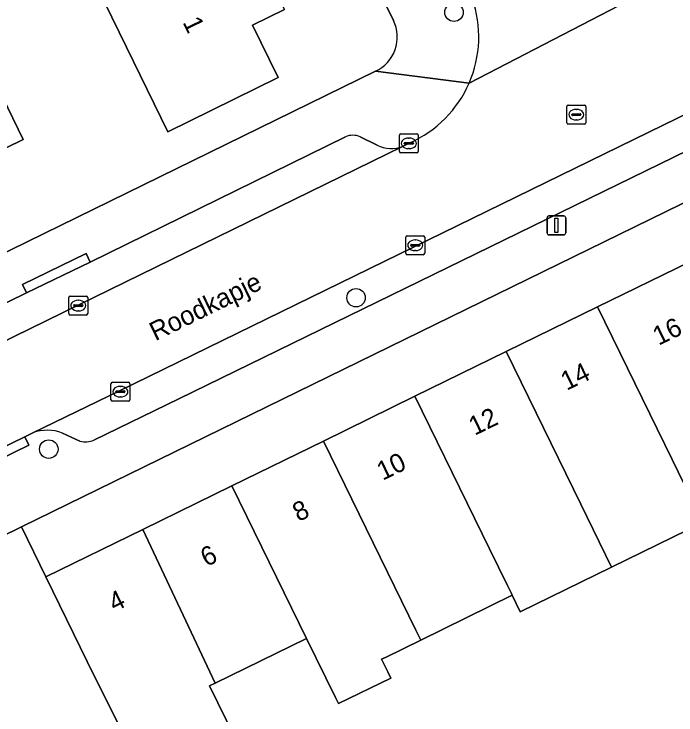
# Model space of a CAD drawing. Extents: x 160455 to 162082, y 388339 to 389736.
# Drawn here: x 161414.45 to 161449.58, y 388626.38 to 388663.56 of the extents above; entities that cross this region are included whole.
import ezdxf

# ---------------------------------------------------------------- set-up
doc = ezdxf.new("R2010")
doc.units = 0
for name, color, linetype in [('IMGEO_Boom', 7, 'Continuous'), ('IMGEO_Erf', 7, 'Continuous'), ('IMGEO_Kolk', 7, 'Continuous'), ('IMGEO_Lichtmast', 7, 'Continuous'), ('IMGEO_Openbare_ruimte_label', 7, 'Continuous'), ('IMGEO_Pand', 7, 'Continuous'), ('IMGEO_Pand_nummerreeks', 7, 'Continuous'), ('IMGEO_Parkeervlak_open', 7, 'Continuous'), ('IMGEO_Rijbaan_lokaal_open', 7, 'Continuous'), ('IMGEO_Rioolput', 7, 'Continuous'), ('IMGEO_Voetpad_open', 7, 'Continuous')]:
    doc.layers.add(name, color=color, linetype=linetype)

msp = doc.modelspace()

# ---------------------------------------------------------------- linework, layer by layer
at = {"layer": 'IMGEO_Boom'}
for centre in [(161437.798, 388663.652), (161432.6, 388648.514), (161416.293, 388640.483)]:
    msp.add_circle(centre, 0.489, dxfattribs=at)
at = {"layer": 'IMGEO_Erf'}
for points in [[(161434.586, 388663.216), (161414.821, 388703.697)], [(161428.81, 388663.799), (161427.105, 388662.968), (161428.461, 388660.186), (161422.612, 388657.319), (161420.413, 388661.81), (161418.463, 388665.792)], [(161383.43, 388635.963), (161433.627, 388660.53)], [(161451.009, 388636.601), (161446.159, 388634.229), (161441.318, 388631.862), (161440.891, 388632.733), (161436.029, 388630.356), (161434.201, 388629.459), (161433.955, 388629.338), (161434.285, 388628.666), (161434.443, 388628.344), (161431.673, 388626.985), (161431.515, 388627.306), (161429.973, 388630.448), (161425.123, 388628.076), (161424.824, 388627.93), (161426.163, 388625.194)]]:
    msp.add_lwpolyline(points, dxfattribs=at)
for points in [[(161403.534, 388658.558), (161412.095, 388662.728), (161412.744, 388661.397), (161414.936, 388656.902), (161412.176, 388655.556), (161410.774, 388654.872), (161411.405, 388653.071), (161407.216, 388651.024), (161403.007, 388648.967), (161401.99, 388650.584), (161400.588, 388649.899), (161397.83, 388648.551), (161395.634, 388653.044), (161394.976, 388654.39)], [(161450.271, 388650.4), (161455.113, 388652.768), (161459.973, 388655.144), (161464.966, 388657.585), (161463.678, 388660.22), (161414.846, 388636.36), (161416.14, 388633.713), (161421.28, 388636.226), (161426.005, 388638.536), (161430.866, 388640.913), (161435.717, 388643.285), (161440.568, 388645.656), (161445.419, 388648.028)]]:
    msp.add_lwpolyline(points, close=True, dxfattribs=at)
msp.add_arc((161432.807, 388662.337), 1.984, 294.4004, 26.3028, dxfattribs=at)
at = {"layer": 'IMGEO_Kolk'}
for p, q in [((161434.901, 388656.275), (161434.901, 388657.127)), ((161434.976, 388657.201), (161435.828, 388657.201)), ((161435.902, 388657.127), (161435.902, 388656.275)), ((161435.203, 388656.744), (161435.601, 388656.744)), ((161435.389, 388656.981), (161435.414, 388656.981)), ((161435.16, 388656.695), (161435.16, 388656.707)), ((161435.598, 388656.658), (161435.2, 388656.658)), ((161435.412, 388656.421), (161435.387, 388656.421)), ((161435.644, 388656.707), (161435.644, 388656.695)), ((161435.828, 388656.201), (161434.976, 388656.201)), ((161435.241, 388650.87), (161435.241, 388651.722)), ((161435.316, 388651.796), (161436.168, 388651.796)), ((161435.729, 388651.576), (161435.754, 388651.576)), ((161436.242, 388651.722), (161436.242, 388650.87)), ((161435.5, 388651.29), (161435.5, 388651.302)), ((161435.938, 388651.253), (161435.54, 388651.253)), ((161435.543, 388651.339), (161435.941, 388651.339)), ((161435.984, 388651.302), (161435.984, 388651.29)), ((161436.168, 388650.796), (161435.316, 388650.796)), ((161435.752, 388651.016), (161435.727, 388651.016)), ((161417.432, 388648.596), (161418.284, 388648.596)), ((161417.357, 388647.67), (161417.357, 388648.522)), ((161417.845, 388648.376), (161417.87, 388648.376)), ((161418.358, 388648.522), (161418.358, 388647.67)), ((161417.616, 388648.09), (161417.616, 388648.102)), ((161418.054, 388648.053), (161417.656, 388648.053)), ((161417.659, 388648.139), (161418.057, 388648.139)), ((161417.868, 388647.816), (161417.843, 388647.816)), ((161418.1, 388648.102), (161418.1, 388648.09)), ((161418.284, 388647.596), (161417.432, 388647.596)), ((161419.59, 388643.103), (161419.59, 388643.955)), ((161419.665, 388644.029), (161420.517, 388644.029)), ((161420.078, 388643.809), (161420.103, 388643.809)), ((161420.591, 388643.955), (161420.591, 388643.103)), ((161419.849, 388643.523), (161419.849, 388643.535)), ((161420.287, 388643.486), (161419.889, 388643.486)), ((161419.892, 388643.572), (161420.29, 388643.572)), ((161420.333, 388643.535), (161420.333, 388643.523)), ((161420.517, 388643.029), (161419.665, 388643.029)), ((161420.101, 388643.249), (161420.076, 388643.249))]:
    msp.add_line(p, q, dxfattribs=at)
for points in [[(161434.901, 388656.275), (161434.901, 388657.127)], [(161434.976, 388657.201), (161435.828, 388657.201)], [(161435.902, 388657.127), (161435.902, 388656.275)], [(161435.828, 388656.201), (161434.976, 388656.201)], [(161435.241, 388650.87), (161435.241, 388651.722)], [(161435.316, 388651.796), (161436.168, 388651.796)], [(161436.242, 388651.722), (161436.242, 388650.87)], [(161436.168, 388650.796), (161435.316, 388650.796)], [(161417.432, 388648.596), (161418.284, 388648.596)], [(161417.357, 388647.67), (161417.357, 388648.522)], [(161418.358, 388648.522), (161418.358, 388647.67)], [(161418.284, 388647.596), (161417.432, 388647.596)], [(161419.59, 388643.103), (161419.59, 388643.955)], [(161419.665, 388644.029), (161420.517, 388644.029)], [(161420.591, 388643.955), (161420.591, 388643.103)], [(161420.517, 388643.029), (161419.665, 388643.029)]]:
    msp.add_lwpolyline(points, dxfattribs=at)
for centre, radius, start, end in [((161434.978, 388657.125), 0.0765, 91.552, 178.448), ((161434.978, 388657.125), 0.0765, 91.552, 178.448), ((161435.826, 388657.125), 0.0765, 1.552, 88.448), ((161435.826, 388657.125), 0.0765, 1.552, 88.448), ((161435.2, 388656.704), 0.0403, 85.8775, 175.7526), ((161435.605, 388656.706), 0.0386, 1.7309, 96.639), ((161435.197, 388656.694), 0.0366, 178.938, 274.7102), ((161435.601, 388656.701), 0.043, 264.8664, 352.4533), ((161434.978, 388656.277), 0.0765, 181.552, 268.448), ((161434.978, 388656.277), 0.0765, 181.552, 268.448), ((161435.826, 388656.277), 0.0765, 271.552, 358.448), ((161435.826, 388656.277), 0.0765, 271.552, 358.448), ((161435.318, 388651.72), 0.0765, 91.552, 178.448), ((161435.318, 388651.72), 0.0765, 91.552, 178.448), ((161436.166, 388651.72), 0.0765, 1.552, 88.448), ((161436.166, 388651.72), 0.0765, 1.552, 88.448), ((161435.54, 388651.299), 0.0403, 85.8775, 175.7526), ((161435.537, 388651.289), 0.0366, 178.938, 274.7102), ((161435.941, 388651.296), 0.043, 264.8664, 352.4533), ((161435.945, 388651.301), 0.0386, 1.7309, 96.639), ((161435.318, 388650.872), 0.0765, 181.552, 268.448), ((161435.318, 388650.872), 0.0765, 181.552, 268.448), ((161436.166, 388650.872), 0.0765, 271.552, 358.448), ((161436.166, 388650.872), 0.0765, 271.552, 358.448), ((161417.434, 388648.52), 0.0765, 91.552, 178.448), ((161417.434, 388648.52), 0.0765, 91.552, 178.448), ((161418.282, 388648.52), 0.0765, 1.552, 88.448), ((161418.282, 388648.52), 0.0765, 1.552, 88.448), ((161417.656, 388648.099), 0.0403, 85.8775, 175.7526), ((161417.653, 388648.089), 0.0366, 178.938, 274.7102), ((161418.057, 388648.096), 0.043, 264.8664, 352.4533), ((161418.061, 388648.101), 0.0386, 1.7309, 96.639), ((161417.434, 388647.672), 0.0765, 181.552, 268.448), ((161417.434, 388647.672), 0.0765, 181.552, 268.448), ((161418.282, 388647.672), 0.0765, 271.552, 358.448), ((161418.282, 388647.672), 0.0765, 271.552, 358.448), ((161419.667, 388643.953), 0.0765, 91.552, 178.448), ((161419.667, 388643.953), 0.0765, 91.552, 178.448), ((161420.515, 388643.953), 0.0765, 1.552, 88.448), ((161420.515, 388643.953), 0.0765, 1.552, 88.448), ((161419.889, 388643.532), 0.0403, 85.8775, 175.7526), ((161419.886, 388643.522), 0.0366, 178.938, 274.7102), ((161420.29, 388643.529), 0.043, 264.8664, 352.4533), ((161420.294, 388643.534), 0.0386, 1.7309, 96.639), ((161419.667, 388643.105), 0.0765, 181.552, 268.448), ((161419.667, 388643.105), 0.0765, 181.552, 268.448), ((161420.515, 388643.105), 0.0765, 271.552, 358.448), ((161420.515, 388643.105), 0.0765, 271.552, 358.448)]:
    msp.add_arc(centre, radius, start, end, dxfattribs=at)
for centre, major_axis, ratio, start_param, end_param in [((161435.388, 388656.701), (-0.387, 0.002), 0.722429, 4.712389, 7.853982), ((161435.413, 388656.701), (-0.39, 0.002), 0.717154, 1.570796, 4.712389), ((161435.728, 388651.296), (-0.387, 0.002), 0.722429, 4.712389, 7.853982), ((161435.753, 388651.296), (-0.39, 0.002), 0.717154, 1.570796, 4.712389), ((161417.844, 388648.096), (-0.387, 0.002), 0.722429, 4.712389, 7.853982), ((161417.869, 388648.096), (-0.39, 0.002), 0.717154, 1.570796, 4.712389), ((161420.077, 388643.529), (-0.387, 0.002), 0.722429, 4.712389, 7.853982), ((161420.102, 388643.529), (-0.39, 0.002), 0.717154, 1.570796, 4.712389)]:
    msp.add_ellipse(centre, major_axis=major_axis, ratio=ratio, start_param=start_param, end_param=end_param, dxfattribs=at)
at = {"layer": 'IMGEO_Lichtmast'}
for p, q in [((161442.737, 388651.95), (161442.737, 388652.75)), ((161442.737, 388652.75), (161442.737, 388651.95)), ((161442.837, 388652.85), (161443.627, 388652.85)), ((161443.627, 388652.85), (161442.837, 388652.85)), ((161443.727, 388652.75), (161443.727, 388651.95)), ((161443.727, 388651.95), (161443.727, 388652.75)), ((161443.627, 388651.85), (161442.837, 388651.85)), ((161442.837, 388651.85), (161443.627, 388651.85))]:
    msp.add_line(p, q, dxfattribs=at)
msp.add_lwpolyline([(161443.157, 388652.725), (161443.307, 388652.725), (161443.307, 388651.975), (161443.157, 388651.975), (161443.157, 388652.725)], dxfattribs=at)
for centre, start, end in [((161442.837, 388652.75), 90, 180), ((161442.837, 388652.75), 90, 180), ((161443.627, 388652.75), 0, 90), ((161443.627, 388652.75), 360, 90), ((161442.837, 388651.95), 180, 270), ((161442.837, 388651.95), 180, 270), ((161443.627, 388651.95), 270, 0), ((161443.627, 388651.95), 270, 0)]:
    msp.add_arc(centre, 0.1, start, end, dxfattribs=at)
at = {"layer": 'IMGEO_Pand'}
for points in [[(161426.025, 388669.472), (161418.463, 388665.792), (161420.413, 388661.81), (161422.612, 388657.319), (161428.461, 388660.186), (161427.105, 388662.968), (161428.81, 388663.799)], [(161403.534, 388658.558), (161407.216, 388651.024), (161411.405, 388653.071), (161410.774, 388654.872), (161412.176, 388655.556), (161414.936, 388656.902), (161412.744, 388661.397), (161412.095, 388662.728)], [(161450.271, 388650.4), (161445.419, 388648.028), (161449.377, 388639.938), (161451.009, 388636.601), (161455.86, 388638.974), (161455.43, 388639.853)], [(161445.419, 388648.028), (161440.568, 388645.656), (161444.526, 388637.566), (161446.159, 388634.229), (161451.009, 388636.601), (161449.377, 388639.938)], [(161440.568, 388645.656), (161435.717, 388643.285), (161439.683, 388635.197), (161440.635, 388633.256), (161440.843, 388632.831), (161440.891, 388632.733), (161441.318, 388631.862), (161446.159, 388634.229), (161444.526, 388637.566)], [(161435.717, 388643.285), (161430.866, 388640.913), (161435.774, 388630.878), (161435.981, 388630.454), (161436.029, 388630.356), (161440.891, 388632.733), (161440.843, 388632.831), (161440.635, 388633.256), (161439.683, 388635.197)], [(161430.866, 388640.913), (161426.005, 388638.536), (161429.973, 388630.448), (161431.515, 388627.306), (161431.673, 388626.985), (161434.443, 388628.344), (161434.285, 388628.666), (161433.955, 388629.338), (161434.201, 388629.459), (161436.029, 388630.356), (161435.981, 388630.454), (161435.774, 388630.878)], [(161425.123, 388628.076), (161429.973, 388630.448), (161426.005, 388638.536), (161421.28, 388636.226)], [(161421.28, 388636.226), (161416.14, 388633.713), (161418.336, 388629.221), (161420.119, 388625.628), (161420.412, 388625.771), (161421.75, 388623.035), (161426.163, 388625.194), (161424.824, 388627.93), (161425.123, 388628.076)]]:
    msp.add_lwpolyline(points, close=True, dxfattribs=at)
at = {"layer": 'IMGEO_Parkeervlak_open'}
for points in [[(161509.705, 388687.375), (161504.653, 388684.94), (161500, 388682.657), (161490.246, 388677.871), (161420.037, 388643.584), (161415.449, 388641.355)], [(161418.677, 388640.965), (161423.201, 388643.153), (161490.781, 388676.138), (161500, 388680.641), (161508.069, 388684.582)], [(161432.037, 388657.053), (161418.492, 388650.402), (161415.111, 388648.765), (161404.283, 388643.475), (161400.905, 388641.82), (161385.307, 388634.176)], [(161433.719, 388656.603), (161432.819, 388657.051)], [(161383.611, 388631.373), (161384.168, 388631.645), (161417.895, 388648.131), (161435.069, 388656.539)], [(161417.025, 388641.337), (161417.948, 388640.912)]]:
    msp.add_lwpolyline(points, dxfattribs=at)
for centre, radius, start, end in [((161432.426, 388656.111), 1.019, 67.2901, 112.4168), ((161434.47, 388658.178), 1.745, 244.5062, 290.0654), ((161416.212, 388639.198), 2.288, 69.1963, 109.495), ((161418.236, 388641.988), 1.114, 255.0036, 293.3128)]:
    msp.add_arc(centre, radius, start, end, dxfattribs=at)
at = {"layer": 'IMGEO_Rijbaan_lokaal_open'}
for points in [[(161435.458, 388656.729), (161435.069, 388656.539), (161417.895, 388648.131), (161384.168, 388631.645), (161386.403, 388627.141), (161405.177, 388636.35), (161405.819, 388636.661), (161415.012, 388641.137), (161415.449, 388641.355), (161420.037, 388643.584), (161490.246, 388677.871), (161500, 388682.657), (161504.653, 388684.94), (161509.705, 388687.375), (161510.309, 388687.682), (161518.854, 388691.862), (161519.679, 388692.243), (161522.696, 388693.782), (161535.143, 388699.79)], [(161438.603, 388659.9), (161446.567, 388664.009)], [(161446.567, 388664.009), (161438.603, 388659.9)], [(161420.119, 388625.628), (161418.336, 388629.221), (161416.14, 388633.713), (161414.846, 388636.36), (161409.391, 388633.695), (161410.699, 388631.046), (161411.66, 388629.1), (161411.55, 388629.046), (161412.992, 388626.076)]]:
    msp.add_lwpolyline(points, dxfattribs=at)
for centre, radius, start, end in [((161432.964, 388662.353), 6.149, 336.4861, 19.0742), ((161432.958, 388662.354), 6.156, 293.9659, 336.5058)]:
    msp.add_arc(centre, radius, start, end, dxfattribs=at)
at = {"layer": 'IMGEO_Rioolput'}
for p, q in [((161443.789, 388657.797), (161443.789, 388658.649)), ((161443.864, 388658.723), (161444.716, 388658.723)), ((161444.79, 388658.649), (161444.79, 388657.797)), ((161444.048, 388658.217), (161444.048, 388658.229)), ((161444.091, 388658.266), (161444.489, 388658.266)), ((161444.277, 388658.503), (161444.302, 388658.503)), ((161444.532, 388658.229), (161444.532, 388658.217)), ((161444.486, 388658.18), (161444.088, 388658.18)), ((161444.3, 388657.943), (161444.275, 388657.943)), ((161444.716, 388657.723), (161443.864, 388657.723))]:
    msp.add_line(p, q, dxfattribs=at)
for points in [[(161443.789, 388657.797), (161443.789, 388658.649)], [(161443.864, 388658.723), (161444.716, 388658.723)], [(161444.79, 388658.649), (161444.79, 388657.797)], [(161444.716, 388657.723), (161443.864, 388657.723)]]:
    msp.add_lwpolyline(points, dxfattribs=at)
for centre, radius, start, end in [((161443.866, 388658.647), 0.0765, 91.552, 178.448), ((161443.866, 388658.647), 0.0765, 91.552, 178.448), ((161444.714, 388658.647), 0.0765, 1.552, 88.448), ((161444.714, 388658.647), 0.0765, 1.552, 88.448), ((161444.088, 388658.226), 0.0403, 85.8775, 175.7526), ((161444.493, 388658.228), 0.0386, 1.7309, 96.639), ((161444.085, 388658.216), 0.0366, 178.938, 274.7102), ((161444.489, 388658.223), 0.043, 264.8664, 352.4533), ((161443.866, 388657.799), 0.0765, 181.552, 268.448), ((161443.866, 388657.799), 0.0765, 181.552, 268.448), ((161444.714, 388657.799), 0.0765, 271.552, 358.448), ((161444.714, 388657.799), 0.0765, 271.552, 358.448)]:
    msp.add_arc(centre, radius, start, end, dxfattribs=at)
for centre, major_axis, ratio, start_param, end_param in [((161444.276, 388658.223), (-0.387, 0.002), 0.722429, 4.712389, 7.853982), ((161444.301, 388658.223), (-0.39, 0.002), 0.717154, 1.570796, 4.712389)]:
    msp.add_ellipse(centre, major_axis=major_axis, ratio=ratio, start_param=start_param, end_param=end_param, dxfattribs=at)
at = {"layer": 'IMGEO_Voetpad_open'}
for points in [[(161414.821, 388703.697), (161434.586, 388663.216)], [(161389.287, 388623.872), (161409.391, 388633.695), (161414.846, 388636.36), (161463.678, 388660.22), (161465.056, 388660.893), (161500, 388677.967), (161513.866, 388684.743), (161519.276, 388687.387), (161539.166, 388697.108)], [(161508.069, 388684.582), (161500, 388680.641), (161490.781, 388676.138), (161423.201, 388643.153), (161418.677, 388640.965)], [(161438.603, 388659.9), (161433.627, 388660.53), (161383.43, 388635.963)], [(161433.627, 388660.53), (161438.603, 388659.9)], [(161400.905, 388641.82), (161400.683, 388642.275), (161404.064, 388643.924), (161404.283, 388643.475), (161415.111, 388648.765), (161414.894, 388649.215), (161418.275, 388650.852), (161418.492, 388650.402), (161432.037, 388657.053)], [(161432.819, 388657.051), (161433.719, 388656.603)], [(161435.069, 388656.539), (161435.458, 388656.729)], [(161415.449, 388641.355), (161415.012, 388641.137), (161415.23, 388640.688), (161406.037, 388636.212), (161405.819, 388636.661), (161405.177, 388636.35)], [(161417.948, 388640.912), (161417.025, 388641.337)]]:
    msp.add_lwpolyline(points, dxfattribs=at)
for points in [[(161415.111, 388648.765), (161418.492, 388650.402), (161418.275, 388650.852), (161414.894, 388649.215)], [(161415.012, 388641.137), (161405.819, 388636.661), (161406.037, 388636.212), (161415.23, 388640.688)]]:
    msp.add_lwpolyline(points, close=True, dxfattribs=at)
for centre, radius, start, end in [((161432.964, 388662.353), 6.149, 336.4861, 19.0742), ((161432.807, 388662.337), 1.984, 294.4004, 26.3028), ((161432.958, 388662.354), 6.156, 293.9659, 336.5058), ((161432.426, 388656.111), 1.019, 67.2901, 112.4168), ((161434.47, 388658.178), 1.745, 244.5062, 290.0654), ((161416.212, 388639.198), 2.288, 69.1963, 109.495), ((161418.236, 388641.988), 1.114, 255.0036, 293.3128)]:
    msp.add_arc(centre, radius, start, end, dxfattribs=at)

# ---------------------------------------------------------------- texts
at = {"layer": 'IMGEO_Openbare_ruimte_label'}
msp.add_text('Roodkapje', height=1, rotation=26.1038, dxfattribs=at).set_placement((161421.949, 388646.202))
at = {"layer": 'IMGEO_Pand_nummerreeks'}
for s, rotation, p in [('1', 295.9855, (161423.379, 388663.126)), ('16', 26.0524, (161448.658, 388645.961)), ('14', 26.0524, (161443.775, 388643.573)), ('12', 26.0524, (161438.889, 388641.185)), ('10', 26.0524, (161434.012, 388638.801)), ('8', 26.0524, (161429.543, 388636.615)), ('6', 26.0549, (161424.657, 388634.227)), ('4', 26.0524, (161419.774, 388631.838))]:
    msp.add_text(s, height=1, rotation=rotation, dxfattribs=at).set_placement(p)

doc.saveas('drawing.dxf')
